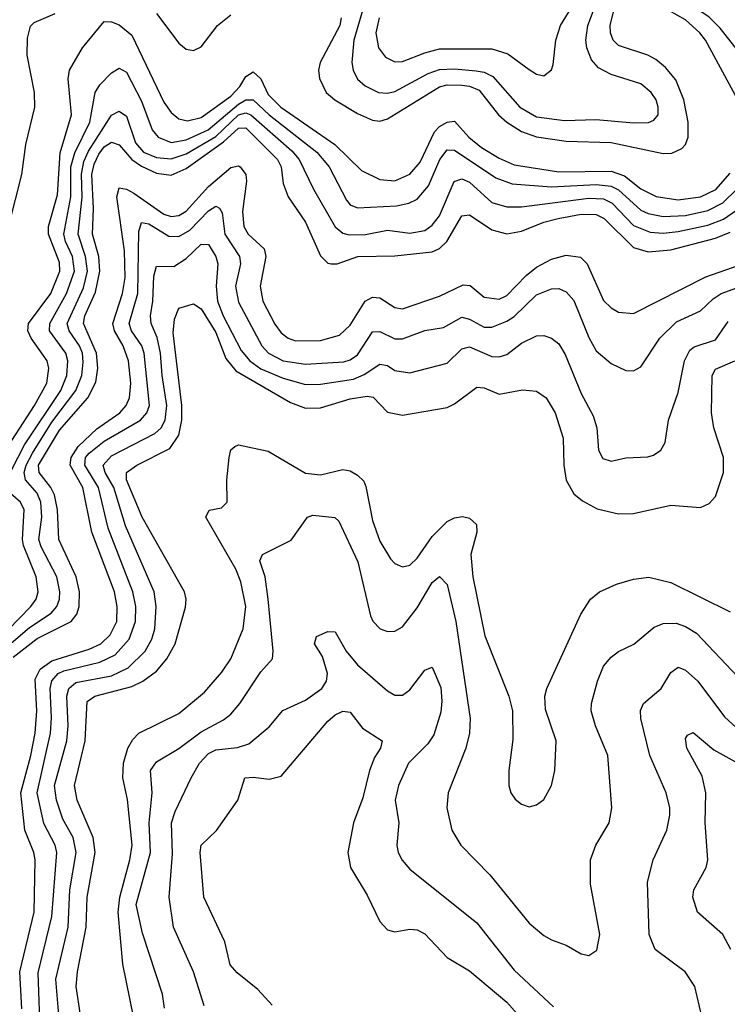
# Model space of a CAD drawing. Header units: inches. Extents: x 884549 to 1028252, y 526810 to 653624.
# Tile 610 of 656: x 974603 to 976502, y 556483 to 559125. Entities that reach past the tile are written whole.
import ezdxf

# ---------------------------------------------------------------- set-up
doc = ezdxf.new("R2010")
doc.units = ezdxf.units.IN
doc.header["$MEASUREMENT"] = 0
doc.layers.add('A9575', color=7, linetype='Continuous')

msp = doc.modelspace()

# ---------------------------------------------------------------- linework, layer by layer
at = {"layer": 'A9575', "color": 5}
for points, elevation in [([(976529.9, 558909.9), (976443.2, 559070), (976428.4, 559090), (976390, 559124.9), (976322.6, 559162.6), (976307.8, 559187.8), (976308.9, 559228.9), (976325.5, 559310), (976329.2, 559370), (976309.6, 559590), (976301.8, 559630), (976282.3, 559690), (976282.6, 559710), (976316.6, 559810), (976347.3, 559870), (976370, 559927), (976390, 559928), (976410.9, 559910), (976454.9, 559850), (976499.6, 559799.6), (976532, 559732)], 2480), ([(976554.8, 559010), (976482.8, 559102.8), (976452.7, 559132.7), (976366, 559190), (976350.5, 559210), (976346.9, 559226.9), (976347.9, 559250), (976365.8, 559330), (976368.9, 559370), (976346.5, 559530), (976342.4, 559610), (976324.7, 559690), (976325.4, 559710), (976357.4, 559802.6), (976370, 559823.1), (976390, 559839.4), (976410, 559835.2), (976459.9, 559790), (976474, 559770), (976509.2, 559690)], 2460), ([(975567.7, 559130), (975558.6, 559090), (975566.2, 559050), (975585, 559025), (975610, 559012.4), (975630, 559012.9), (975690, 559036.6), (975730, 559047), (975870, 559047.2), (975913.5, 559033.5), (975970, 558991.1), (975990, 558979.2), (976010, 558974.6), (976029.8, 558990.2), (976035.1, 559004.9), (976041.6, 559070), (976054.8, 559110), (976140.1, 559250)], 2560), ([(975534.3, 559190), (975500.2, 559070), (975494.5, 559010), (975498.1, 558990), (975510, 558965.7), (975530, 558947.8), (975565.7, 558930), (975590, 558928), (975610, 558932.8), (975699.4, 558980.6), (975730, 558991.8), (975770, 558993.6), (975828.4, 558988.4), (975850, 558984.5), (975872.5, 558972.5), (975945.6, 558890), (975990, 558864.2), (976065.2, 558854.8), (976150, 558857.3), (976250, 558848), (976290.3, 558849.7), (976304.6, 558855.4), (976316.4, 558870), (976316.7, 558890), (976310.8, 558910), (976297.4, 558930), (976270, 558953), (976190, 558978), (976155.9, 558995.9), (976137.5, 559017.5), (976124.8, 559050), (976122, 559070), (976127.7, 559110), (976143.2, 559150)], 2540), ([(975466.3, 559130), (975462.3, 559110), (975409.3, 559010), (975405.3, 558990), (975407.5, 558967.5), (975425.7, 558930), (975448.6, 558910), (975510, 558873.4), (975550, 558855.4), (975570, 558852.6), (975590, 558858.9), (975730, 558944.6), (975750, 558950), (975790, 558949.8), (975810, 558947), (975836, 558936), (975888.3, 558870), (975910.2, 558850.2), (975950, 558825.4), (975990, 558811), (976070, 558799.4), (976190, 558795.9), (976330, 558766.3), (976353, 558767), (976380.1, 558779.9), (976389.9, 558790.1), (976396.9, 558810), (976397.3, 558850), (976385.7, 558910), (976363.7, 558963.7), (976336.5, 558996.5), (976310, 559018.6), (976288.8, 559030), (976210, 559055.8), (976195.4, 559070), (976188.2, 559090), (976187.2, 559110), (976197.1, 559150)], 2520), ([(974552.4, 557950), (974643.4, 558090), (974675.9, 558150), (974681.7, 558190), (974677.2, 558210), (974633.8, 558270), (974625.1, 558290), (974626.8, 558310), (974687.2, 558390), (974710.8, 558450), (974710, 558473.6), (974680.2, 558550), (974680.7, 558570), (974704.9, 558655.1), (974711.7, 558768.3), (974742.6, 558870), (974733.7, 558966.3), (974736.6, 558990), (974771.5, 559050), (974830, 559120.4), (974850, 559119.9), (974870, 559111.5), (974904, 559084), (974990, 558903.5), (975010, 558875.7), (975030, 558859.4), (975053.5, 558853.5), (975090, 558863), (975170, 558920), (975193.9, 558946.1), (975210, 558973), (975230, 558985.4), (975250, 558966.3), (975270, 558924.3), (975304.3, 558890), (975448.9, 558790), (975520.4, 558720.4), (975570, 558695.9), (975610, 558692.9), (975650, 558710.4), (975677.4, 558742.6), (975716.2, 558823.8), (975730, 558838.6), (975750, 558850.4), (975770, 558853.1), (975808.7, 558810), (975842.6, 558782.6), (975890, 558753.2), (975930, 558736.1), (976050, 558717.1), (976190, 558718.3), (976226.3, 558706.3), (976270, 558671.3), (976310.7, 558650.7), (976370, 558641.8), (976430, 558649.6), (976470.7, 558669.3), (976510, 558713.3)], 2480), ([(974575.4, 558575.4), (974609.5, 558710), (974619.5, 558790), (974644.1, 558890), (974642.9, 558930), (974623.2, 559030), (974624, 559076), (974632.2, 559107.8), (974642, 559118), (974698.6, 559141.4)], 2520), ([(974970, 559142.1), (975030, 559061.9), (975050, 559046), (975070, 559042.2), (975090, 559052.3), (975134.1, 559110), (975170, 559138.5)], 2520), ([(974565.1, 557885.1), (974615.8, 557984.2), (974713.7, 558130), (974729.5, 558170), (974732.6, 558210), (974727.4, 558230), (974683, 558290), (974684.3, 558310), (974729.2, 558390), (974750.5, 558450), (974745, 558490), (974726.4, 558530), (974722.2, 558550), (974740.4, 558650), (974740.8, 558730), (974751.7, 558768.3), (974791.1, 558850), (974805.7, 558930), (974818.2, 558950), (974850, 558982.4), (974870, 558995.1), (974890, 558984.8), (974930, 558906.4), (974958.6, 558830), (974975.3, 558810), (975010, 558796), (975050, 558803), (975109, 558830), (975190, 558898.4), (975210, 558910), (975230, 558909.8), (975272.3, 558870), (975400.2, 558770), (975433.5, 558730), (975480.5, 558640.5), (975490, 558628), (975510, 558620.1), (975614.1, 558625.9), (975647.2, 558632.8), (975670, 558643.9), (975700.6, 558679.4), (975730.2, 558749.8), (975750, 558775.7), (975770, 558775.3), (975881, 558701), (975924.7, 558684.7), (976030, 558677), (976150, 558683), (976190, 558678.8), (976210, 558669), (976270, 558614.1), (976290, 558604.9), (976330, 558596.7), (976390, 558600.1), (976450, 558613.5), (976490, 558633.6), (976527.5, 558670)], 2460), ([(974555.2, 557430), (974630, 557493.8), (974687.7, 557532.3), (974703, 557550), (974710.2, 557570), (974711.4, 557590), (974703.2, 557630), (974660.8, 557710), (974655.1, 557730), (974662.6, 557790), (974659.7, 557830), (974650, 557854.1), (974618.5, 557890), (974615.5, 557910), (974620.9, 557930), (974638, 557962), (974690, 558044.7), (974754.4, 558130), (974770, 558170), (974774, 558206), (974771.7, 558230), (974764.2, 558250), (974735.9, 558290), (974731.1, 558310), (974774.2, 558405.8), (974784.9, 558450), (974780.2, 558490), (974760.1, 558550), (974771.2, 558648.8), (974769.2, 558710.8), (974775.8, 558744.2), (974788.1, 558771.9), (974850, 558868.7), (974870, 558879.8), (974890, 558865.9), (974914.5, 558794.5), (974935.6, 558770), (974970, 558755.4), (975010, 558751.7), (975050, 558765.4), (975130, 558812.1), (975190, 558869.7), (975210, 558875.4), (975223.4, 558870), (975333.4, 558773.4), (975353.4, 558750), (975392, 558670), (975449.6, 558569.6), (975470, 558552.1), (975487.6, 558547.6), (975531.4, 558548.6), (975590, 558559.9), (975650, 558552.1), (975690, 558559.7), (975710, 558573.5), (975730, 558599.1), (975768.8, 558691.2), (975790, 558697.7), (975810, 558688.7), (975870, 558634.7), (975910, 558622.5), (975950, 558622.9), (976130, 558646.3), (976170, 558644.2), (976192.6, 558632.6), (976250, 558573.2), (976294.6, 558554.6), (976330, 558552.2), (976370, 558556.6), (976450, 558574.1), (976491.5, 558590), (976526.2, 558613.8)], 2440), ([(974586, 557414), (974650, 557464.2), (974741.2, 557510), (974756.6, 557530), (974763, 557550), (974764.2, 557590), (974755, 557630), (974708.1, 557730), (974704.4, 557810), (974696.3, 557850), (974686.9, 557870), (974655.9, 557910), (974653.6, 557930), (974710, 558023.9), (974786.1, 558110), (974808, 558152), (974813.2, 558190), (974809, 558230), (974774.6, 558310), (974778.4, 558330), (974806.3, 558393.7), (974818.3, 558450), (974815.3, 558490), (974798.5, 558550), (974801.2, 558618.8), (974797.2, 558710), (974802.8, 558737.2), (974815.6, 558764.4), (974830, 558783.8), (974850, 558796.8), (974870, 558789.5), (974903.8, 558750), (974930, 558731.9), (974970, 558713.4), (975010, 558707.7), (975050, 558725.5), (975150, 558797.4), (975190, 558834.4), (975210, 558835.4), (975295.2, 558750), (975305.1, 558730), (975310, 558686), (975323.7, 558650), (975370, 558581.9), (975410, 558491), (975430, 558471.5), (975438.8, 558470), (975455.1, 558470), (975510.3, 558489.7), (975610, 558491.3), (975710, 558502.2), (975730, 558511.2), (975749.2, 558530), (975790, 558599.1), (975810, 558601.5), (975870, 558561.6), (975910, 558550.4), (975950, 558558), (976010, 558582.1), (976048.4, 558591.6), (976110, 558603.6), (976150, 558602.2), (976171.5, 558591.5), (976250, 558513.6), (976290, 558502.5), (976350, 558507.7), (976470, 558538.6), (976510, 558554.5)], 2420), ([(974609, 556470), (974603.7, 556570), (974642.1, 556730), (974644.9, 556870), (974641.4, 556890), (974616.9, 556950), (974606.6, 557050), (974633.6, 557150), (974644.6, 557210), (974649.4, 557270), (974644.9, 557355.1), (974658.3, 557381.7), (974690, 557404.2), (974790, 557435.4), (974820.8, 557450), (974846.2, 557473.8), (974863.6, 557510), (974864.9, 557550), (974857.6, 557590), (974797.2, 557750), (974772.9, 557870), (974738.6, 557930), (974741.3, 557950), (974760.5, 557979.5), (974810, 558027.4), (974871.8, 558070), (974889.3, 558090), (974897.6, 558110), (974901.1, 558150), (974895.4, 558210), (974881.4, 558250), (974857.8, 558290), (974853.6, 558310), (974879.2, 558390), (974886.3, 558433.7), (974884.8, 558504.8), (974863.9, 558650), (974870, 558673.7), (974890, 558670.8), (974910, 558659.3), (974990, 558603), (975010, 558597.4), (975030, 558599.6), (975050, 558611.5), (975110, 558677.5), (975170, 558728.2), (975190, 558733.2), (975194.6, 558730), (975209.7, 558710), (975211.7, 558691.7), (975201, 558610), (975205, 558570), (975216.2, 558550), (975259.3, 558510), (975264.1, 558490), (975248.3, 558410), (975255.6, 558370), (975287.8, 558307.8), (975304.9, 558284.9), (975324, 558270), (975343.6, 558263.6), (975410, 558264.4), (975461.1, 558278.9), (975490, 558305), (975530, 558369.3), (975550, 558380.1), (975570, 558378.6), (975610, 558352.3), (975630, 558349.3), (975730, 558383.4), (975793.5, 558413.5), (975811.9, 558411.9), (975850, 558380.9), (975890, 558375.3), (975910, 558384.8), (975961.8, 558438.2), (975990, 558460.7), (976030, 558482.6), (976070, 558493), (976107.7, 558487.7), (976125.6, 558470), (976170, 558371.1), (976190, 558352.1), (976210, 558340.4), (976250, 558336.6), (976444.6, 558435.4), (976533.9, 558466.1)], 2380), ([(974659.3, 556390), (974652.9, 556567.1), (974690, 556718), (974703, 556890), (974698.8, 556910), (974667.7, 556967.7), (974649.8, 557050.2), (974686, 557210), (974688.9, 557251.1), (974685.2, 557330), (974689.7, 557350.3), (974706.3, 557370), (974722.1, 557377.9), (974818.8, 557401.2), (974859.4, 557420.6), (974897.4, 557462.6), (974914.2, 557510), (974915, 557550), (974906.9, 557590), (974840.8, 557760.8), (974814.5, 557870), (974778, 557930), (974779.8, 557950), (974790, 557962.1), (974830, 557993.7), (974927.3, 558050), (974944.8, 558070), (974952, 558090), (974937.3, 558230), (974930.7, 558250), (974903.7, 558290), (974896.8, 558310), (974920.4, 558390), (974923.3, 558556.7), (974930, 558581.3), (974950, 558577.2), (975003.8, 558543.8), (975030, 558542.9), (975059.8, 558560.2), (975110, 558612.3), (975130, 558624.8), (975139.4, 558619.4), (975146.5, 558606.5), (975153.6, 558550), (975193.3, 558490), (975195.7, 558470), (975182.8, 558410), (975190, 558367.1), (975252.6, 558250), (975271, 558230), (975310, 558210), (975370, 558200.4), (975472.9, 558207.1), (975490, 558211.9), (975510, 558225.4), (975550, 558287), (975570, 558288.7), (975610, 558268.5), (975630, 558268.4), (975690, 558291.3), (975740.6, 558299.4), (975790, 558327.2), (975810, 558321.6), (975850, 558299.9), (975870, 558299.7), (975910, 558315.8), (975930, 558329), (975990, 558386.5), (976030, 558402.9), (976050, 558404.1), (976070, 558395.1), (976090, 558371.8), (976130, 558272.3), (976150, 558236.5), (976190, 558202), (976230, 558184.1), (976250, 558182.9), (976270, 558193.4), (976321, 558270), (976365.7, 558314.3), (976430, 558343.9), (976463.6, 558376.4), (976485, 558390), (976576.3, 558423.7)], 2360), ([(974712.1, 556410), (974700.6, 556550), (974733.4, 556690), (974737.9, 556790), (974754.5, 556890), (974746.4, 556930), (974719.5, 556979.5), (974701.8, 557030), (974696.9, 557070), (974729.7, 557190), (974733.5, 557230), (974730.2, 557310), (974734.9, 557330), (974754.2, 557345.8), (974850, 557364.5), (974894.3, 557385.7), (974940.1, 557430), (974957.5, 557462.5), (974965.7, 557490), (974969.4, 557550), (974964.5, 557590), (974887, 557767), (974856.1, 557870), (974833, 557910), (974827.5, 557930), (974850, 557954.5), (974965.7, 558014.3), (974982.7, 558030), (974993.3, 558050), (974998.2, 558090), (974985.4, 558170), (974981.3, 558230), (974972.1, 558272.1), (974956.2, 558310), (974954.5, 558330), (974960.9, 558370), (974963, 558437), (974970, 558463.9), (975016.8, 558463.2), (975050, 558484.5), (975090, 558522.4), (975110, 558521.5), (975129.3, 558490), (975135, 558470), (975130.7, 558410), (975133.7, 558370), (975149.2, 558330), (975197.6, 558237.6), (975220.9, 558210), (975250, 558188), (975310, 558162.7), (975370, 558146.5), (975410, 558146.9), (975499.2, 558160.8), (975527.5, 558172.5), (975570, 558200.4), (975590, 558196.8), (975610, 558183.3), (975650, 558177.7), (975750, 558203.6), (975790, 558241.9), (975810, 558247.1), (975870, 558220.9), (975890, 558219.9), (975910, 558226.9), (975950, 558257.2), (975990, 558276.8), (976010, 558277.3), (976030, 558270.1), (976050, 558255), (976066.7, 558226.7), (976110, 558121.8), (976142, 558062), (976152.2, 558030), (976156.3, 557970), (976167.6, 557947.6), (976190, 557940.3), (976230, 557948.9), (976288.3, 557951.7), (976303.7, 557956.3), (976324, 557970), (976334.8, 557990), (976344.5, 558050), (976370, 558124.4), (976387.1, 558210), (976401.8, 558238.2), (976413.1, 558246.9), (976470, 558265.8), (976504.6, 558315.4)], 2340), ([(974766.3, 556453.7), (974754.7, 556530), (974758.4, 556570), (974782.1, 556690), (974784.3, 556770), (974805.5, 556890), (974800.2, 556930), (974757.9, 557030), (974750.6, 557070), (974778.6, 557190), (974784.5, 557295.5), (974804.6, 557310), (974904.5, 557335.5), (974933.8, 557350), (974970, 557377.1), (974998.1, 557410), (975020.7, 557450), (975048.6, 557548.6), (975050.4, 557570), (975045.7, 557590), (974932.2, 557790), (974890.3, 557890), (974889.6, 557910), (974917.2, 557930), (975006.1, 557973.9), (975030, 558010), (975038.4, 558050), (975038.8, 558090), (975015.1, 558284.9), (975018.4, 558321.6), (975030, 558351.3), (975070, 558362.2), (975090, 558349.4), (975130, 558285.7), (975156.3, 558216.3), (975183, 558183), (975330, 558098.2), (975370, 558082.5), (975410, 558083.7), (975490, 558107.4), (975535.2, 558115.2), (975551.7, 558111.7), (975590, 558071.5), (975630, 558063.4), (975750, 558084.4), (975770, 558094), (975830, 558138.5), (975850, 558137), (975890, 558120.4), (975952.2, 558132.2), (975990, 558128.6), (976016.3, 558110), (976040.1, 558070), (976061.6, 558001.6), (976063.1, 557930), (976069.3, 557889.3), (976090, 557852.6), (976113.7, 557833.7), (976152.3, 557812.3), (976210, 557798.5), (976250, 557800.1), (976350, 557822.1), (976430, 557816.3), (976453.3, 557826.7), (976470, 557845.8), (976491.6, 557910), (976491.5, 557950), (976465.7, 558030), (976459.7, 558070), (976461.5, 558170), (976470, 558187.1), (976522.1, 558210)], 2320), ([(974908.3, 556450), (974880.5, 556590), (974867.9, 556730), (974871.8, 556770), (974898.6, 556870), (974904.8, 556910), (974892.2, 557032.2), (974880.3, 557090), (974882.3, 557130), (974893.5, 557170), (974906.5, 557193.5), (974923.4, 557210), (975030, 557262.9), (975099.6, 557320.4), (975145.7, 557374.3), (975169.9, 557410), (975203.3, 557490), (975209.9, 557550), (975196.8, 557616.8), (975182.9, 557650), (975102.8, 557790), (975111.4, 557808.6), (975144.8, 557815.2), (975159.8, 557830), (975159.3, 557890), (975165.2, 557950), (975170, 557970.4), (975180.2, 557979.8), (975190, 557984.4), (975270, 557967.5), (975370, 557907.7), (975410, 557903.7), (975470, 557917.7), (975490, 557914.1), (975510, 557902.5), (975526.5, 557886.5), (975532.2, 557872.2), (975550, 557781.3), (975570, 557725.8), (975598.5, 557678.5), (975610, 557666), (975630, 557657.1), (975650, 557661.3), (975670, 557680.1), (975710, 557738.3), (975750, 557778.1), (975770, 557787.9), (975791.8, 557791.8), (975810, 557787.3), (975829.2, 557770), (975830.1, 557750), (975813.9, 557690), (975819.2, 557630), (975851.6, 557471.6), (975915.4, 557310), (975925.7, 557270), (975926.8, 557193.2), (975915.3, 557110), (975915.6, 557070), (975921.1, 557050), (975933.1, 557033.1), (975950, 557019.5), (975970, 557012.6), (975990, 557017.8), (976010, 557032), (976030.5, 557069.5), (976039.3, 557110), (976042.8, 557190), (976014.1, 557274.1), (976012.2, 557310), (976017.3, 557330), (976108.5, 557530), (976135, 557570), (976158.9, 557590), (976204.7, 557610), (976250, 557623.8), (976291, 557629), (976350, 557614.2), (976510, 557536.1)], 2280), ([(974572.5, 557487.5), (974632.9, 557550), (974647.2, 557570), (974652.8, 557590), (974647.5, 557630), (974613.6, 557713.6), (974610.8, 557730), (974615.3, 557810), (974605.9, 557830), (974565, 557865)], 2460), ([(974992.2, 556472.2), (974986.9, 556510), (974933.1, 556673.1), (974916.1, 556750), (974954.3, 556890), (974951.1, 556970), (974959.2, 557050), (974954, 557110), (974970, 557133.5), (975030, 557169.2), (975090, 557214.2), (975150, 557246.2), (975170, 557261.6), (975194, 557290), (975250, 557375), (975281.8, 557410), (975283.4, 557430), (975269.9, 557569.9), (975261.8, 557630), (975247.6, 557672.4), (975254.5, 557690), (975331.8, 557728.2), (975375.1, 557790), (975390, 557795.5), (975449.3, 557789.3), (975459.2, 557779.2), (975510.8, 557670), (975544.9, 557524.9), (975550.8, 557510.8), (975570.2, 557490.2), (975590, 557482.9), (975610, 557483.8), (975630, 557495.6), (975670, 557546.3), (975710, 557614.8), (975730, 557631), (975750, 557609), (975773.6, 557510), (975812.2, 557250), (975810.1, 557210), (975800.4, 557170), (975752.7, 557050), (975749.5, 557009.5), (975762.7, 556950), (975786.7, 556910), (975864.8, 556830), (975970, 556700.2), (976010, 556666.9), (976030, 556656), (976070, 556641.1), (976110, 556618.3), (976130, 556613.4), (976152, 556628), (976160.2, 556670), (976134.7, 556805.3), (976134.9, 556870), (976149, 556910), (976185, 556970), (976191.8, 557010), (976181.7, 557150), (976148, 557230), (976136.5, 557270), (976137.5, 557290), (976153.4, 557350), (976169.9, 557390), (976190, 557414.2), (976210, 557429.2), (976251.1, 557448.9), (976305.6, 557494.4), (976330, 557504.6), (976365.1, 557505.1), (976390, 557496.8), (976419.1, 557479.1), (976530, 557361.4)], 2260), ([(975098.6, 556478.6), (975070, 556569.7), (975016.2, 556690), (975004.3, 556770), (975013.4, 556886.6), (975010.6, 556970), (975020.3, 556999.7), (975063.2, 557090), (975086.2, 557130), (975110, 557156), (975130, 557165.3), (975188.1, 557171.9), (975218.2, 557181.8), (975272.7, 557227.3), (975309, 557271), (975370, 557299.2), (975413.9, 557330), (975426.9, 557350), (975429.2, 557370), (975415.9, 557415.9), (975394.4, 557450), (975399.6, 557470), (975430, 557483.2), (975450, 557482), (975479.6, 557430), (975510, 557393.3), (975590, 557323.9), (975610, 557312.2), (975630, 557312.3), (975650, 557326.9), (975690, 557379.1), (975710, 557387.2), (975733.1, 557333.1), (975736.3, 557296.3), (975733.3, 557266.7), (975714.2, 557205.8), (975698, 557182), (975646.8, 557130), (975619.3, 557070), (975610.8, 557030), (975620.5, 556970), (975615, 556910), (975618.7, 556890), (975629.2, 556869.2), (975650, 556845), (975830, 556701.3), (975930, 556574.1), (976035.4, 556475.4)], 2240), ([(976433.7, 556450), (976415.2, 556530), (976388.8, 556570), (976308, 556630), (976292.7, 556670), (976288.1, 556810), (976303.2, 556870), (976339.6, 556950), (976348.1, 556990), (976347.5, 557010), (976337.9, 557050), (976293.7, 557150), (976269.9, 557250), (976269, 557271), (976277.3, 557290), (976324.7, 557330), (976350, 557373), (976370, 557387.2), (976390, 557379.5), (976423, 557350), (976494, 557254), (976525.3, 557225.3)], 2240), ([(975280.4, 556480.4), (975242.3, 556522.3), (975186.7, 556566.7), (975168.3, 556588.3), (975154, 556650), (975097.1, 556770), (975087.4, 556890), (975090.6, 556910), (975131.3, 556948.7), (975188.4, 557030), (975207.2, 557090), (975230, 557092.3), (975273.1, 557086.9), (975305.1, 557094.9), (975430, 557242.1), (975450, 557259.5), (975470, 557269.4), (975490, 557266.2), (975523.4, 557223.4), (975575.9, 557190), (975571.3, 557170), (975555.1, 557144.9), (975541.6, 557110), (975523.7, 557036.3), (975499.1, 556970), (975484, 556890), (975490.8, 556850), (975535.2, 556775.2), (975570, 556704.7), (975590, 556682.7), (975610, 556676.6), (975650, 556684), (975670, 556682), (975690, 556671.8), (975750, 556608.3), (975810, 556572.4), (975910, 556488.6), (975979.6, 556410)], 2220), ([(976511.2, 556630), (976489.8, 556670), (976422.2, 556730), (976409.2, 556770), (976411.9, 556790), (976444.9, 556850), (976449.9, 556870), (976442.5, 556970), (976444.7, 557050), (976434.4, 557094.4), (976393.1, 557170), (976390, 557196.3), (976394.8, 557205.2), (976410, 557211.6), (976465.7, 557165.7), (976530, 557130)], 2220)]:
    msp.add_lwpolyline(points, dxfattribs=dict(at, elevation=elevation))

doc.saveas('drawing.dxf')
